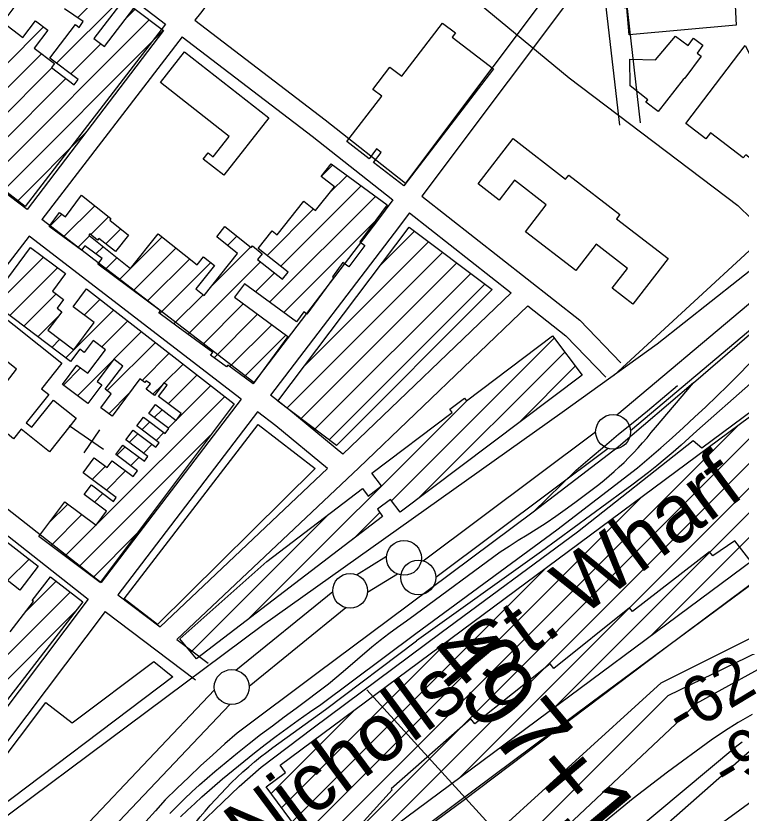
# Model space of a CAD drawing. Extents: x 3677843 to 3715951, y 511991 to 537744.
# Drawn here: x 3683921 to 3684961, y 532850 to 533993 of the extents above; entities that cross this region are included whole.
import ezdxf

# ---------------------------------------------------------------- set-up
doc = ezdxf.new("R2010")
doc.units = 0
for name, color, linetype in [('V-BLDG-IDEN', 7, 'Continuous'), ('V-BLDG-OTLN', 7, 'Continuous'), ('V-CHAN-DOCK', 7, 'Continuous'), ('V-RAIL-TRAK', 7, 'Continuous'), ('V-RIVR-EDGE', 7, 'Continuous'), ('V-RIVR-RANG', 7, 'Continuous'), ('V-ROAD-CNTR', 7, 'Continuous'), ('V-RRAP-RVMT', 7, 'Continuous'), ('V-SITE-OTLN', 7, 'Continuous'), ('V-SURV-IDEN', 7, 'Continuous'), ('V-SURV-LINE', 7, 'Continuous'), ('V-TOPO-DPTH', 7, 'Continuous'), ('V-TOPO-MAJR', 7, 'Continuous'), ('V-TOPO-MINR', 7, 'Continuous')]:
    doc.layers.add(name, color=color, linetype=linetype)

msp = doc.modelspace()

# ---------------------------------------------------------------- linework, layer by layer
at = {"layer": 'V-BLDG-OTLN'}
for p, q in [((3683979.2, 533925.5), (3684070.8, 534017.2)), ((3684009, 533990.7), (3684025.2, 534006.8)), ((3684077.9, 533988.9), (3684091.9, 534002.9)), ((3683881.7, 533757.4), (3684112, 533987.6)), ((3683904.8, 533921.8), (3683960.5, 533977.6)), ((3683901.8, 533742.1), (3684132.1, 533972.4)), ((3683999.3, 533910.2), (3684042.4, 533953.3)), ((3683830.1, 533811.8), (3683957.3, 533939)), ((3683841.6, 533787.9), (3683972.3, 533918.6)), ((3683861.7, 533772.6), (3683992.4, 533903.4)), ((3683921.9, 533726.8), (3684021.1, 533826)), ((3684358.8, 533762.9), (3684375.3, 533779.5)), ((3684370.7, 533739.5), (3684395.7, 533764.5)), ((3684300.7, 533634.1), (3684416.1, 533749.5)), ((3684284.6, 533582.7), (3684436.4, 533734.5)), ((3683989.2, 533676.2), (3684034.1, 533721.1)), ((3684281, 533649.8), (3684347.7, 533716.5)), ((3683968.9, 533691.2), (3683986.6, 533708.9)), ((3684027.9, 533679.5), (3684053.8, 533705.4)), ((3684049.9, 533666.2), (3684071.4, 533687.7)), ((3684305, 533567.7), (3684435.6, 533698.3)), ((3684009.5, 533661.1), (3684026.2, 533677.8)), ((3684068.9, 533614.5), (3684130.7, 533676.2)), ((3684224.4, 533663.9), (3684237.8, 533677.2)), ((3684441.8, 533633.8), (3684492.5, 533684.5)), ((3684333.6, 533490.2), (3684512.7, 533669.3)), ((3684035.6, 533651.8), (3684045.9, 533662.2)), ((3684089.2, 533599.4), (3684150.4, 533660.6)), ((3684201.9, 533606), (3684257.4, 533661.6)), ((3684309.4, 533430.7), (3684532.8, 533654.1)), ((3683891.4, 533578.4), (3683960.3, 533647.3)), ((3684048.6, 533629.5), (3684065.6, 533646.5)), ((3684109.5, 533584.4), (3684170.1, 533644.9)), ((3683911.6, 533563.3), (3683980.5, 533632.1)), ((3684127.1, 533566.5), (3684200.2, 533639.7)), ((3684167.8, 533536.6), (3684271.8, 533640.6)), ((3684329.5, 533415.5), (3684553, 533638.9)), ((3684829.8, 533102.6), (3685364.7, 533637.5)), ((3684264.3, 533597.7), (3684291.5, 533624.9)), ((3684349.7, 533400.3), (3684573.2, 533623.7)), ((3684369.9, 533385.1), (3684593.3, 533608.5)), ((3684692.7, 533000.8), (3685304.1, 533612.2)), ((3683931.9, 533548.1), (3683978.4, 533594.6)), ((3684018.7, 533564.2), (3684041.4, 533586.9)), ((3684147.4, 533551.5), (3684189.3, 533593.4)), ((3684555.6, 532899), (3685243.5, 533587)), ((3684188.2, 533521.6), (3684246.9, 533580.3)), ((3683952.1, 533533), (3683982.2, 533563.1)), ((3683992.5, 533502.7), (3684061.3, 533571.5)), ((3684204.9, 533502.9), (3684267.3, 533565.3)), ((3684418.5, 532797.3), (3685182.9, 533561.8)), ((3684043.8, 533518.6), (3684081.1, 533556)), ((3684227.5, 533490.2), (3684287.6, 533550.3)), ((3684061.2, 533500.7), (3684101, 533540.5)), ((3683972.3, 533517.8), (3683983.9, 533529.4)), ((3684247.8, 533475.2), (3684308, 533535.3)), ((3684459.3, 533297.8), (3684692.7, 533531.1)), ((3684051.7, 533455.8), (3684120.9, 533525)), ((3684101.6, 533470.4), (3684140.8, 533509.5)), ((3684362.2, 532776.3), (3685093.6, 533507.8)), ((3684498.4, 533301.5), (3684707.9, 533511)), ((3684009.1, 533448.5), (3684060.3, 533499.7)), ((3684133.5, 533466.9), (3684160.6, 533494)), ((3683988.8, 533463.7), (3684013.5, 533488.4)), ((3684641.5, 533409.2), (3684723.1, 533490.8)), ((3684139, 533437), (3684180.5, 533478.5)), ((3684117.2, 533450.6), (3684130.8, 533464.2)), ((3684151.7, 533414.4), (3684200.4, 533463.1)), ((3684036.9, 533264.2), (3684220.2, 533447.6)), ((3684053.9, 533422.7), (3684083.3, 533452)), ((3684254.1, 533127.9), (3684569.2, 533443)), ((3684119.1, 533417.1), (3684130.4, 533428.5)), ((3684139.3, 533402), (3684150.7, 533413.4)), ((3684101.5, 533399.6), (3684112.9, 533410.9)), ((3684347.1, 532796.6), (3684956.5, 533406)), ((3684011.1, 533203.1), (3684199.4, 533391.4)), ((3684083.4, 533381.4), (3684095.8, 533393.9)), ((3684121.8, 533384.5), (3684133.1, 533395.8)), ((3684103.6, 533366.3), (3684116.1, 533378.8)), ((3684065.3, 533363.3), (3684077.3, 533375.4)), ((3684085.5, 533348.2), (3684097.5, 533360.2)), ((3684030.3, 533328.3), (3684049.3, 533347.3)), ((3684050.5, 533313.2), (3684078.1, 533340.8)), ((3684033.3, 533296), (3684045.5, 533308.2)), ((3684332, 532816.9), (3684819.4, 533304.3)), ((3683968.2, 533266.3), (3683995, 533293.1)), ((3683970.7, 533233.4), (3684015.3, 533278)), ((3684171.7, 533080.8), (3684369.5, 533278.7)), ((3684404.8, 533243.2), (3684442.5, 533280.9)), ((3683990.9, 533218.3), (3684035.5, 533262.8)), ((3684031.4, 533188), (3684093.8, 533250.5)), ((3683908.9, 533183.4), (3683939.6, 533214.2)), ((3684317, 532837.2), (3684682.3, 533202.5)), ((3683934.4, 533138.3), (3683978.5, 533182.3)), ((3683768.9, 532937.4), (3683998.4, 533166.9)), ((3683788.9, 532922), (3684007.7, 533140.8)), ((3684301.9, 532857.5), (3684545.2, 533100.8)), ((3684286.9, 532877.8), (3684408, 532999))]:
    msp.add_line(p, q, dxfattribs=at)
for points in [[(3684953.7, 533979.9), (3684800.3, 533966.2), (3684796.9, 534005), (3684793.2, 534004.7), (3684791.7, 534022), (3684875.8, 534029.5), (3684873.2, 534058.8), (3684848.2, 534056.6), (3684850.5, 534030.5), (3684825.8, 534028.3), (3684825.6, 534030.6), (3684783.8, 534026.9), (3684781.9, 534048.5), (3684792.9, 534049.5), (3684788.7, 534096.7), (3684896.6, 534106.3), (3684896.9, 534102.7), (3684918.6, 534104.6), (3684926.5, 534016.1), (3684952, 534018.4)], [(3684606, 533917.4), (3684477.2, 533749.8), (3684433.7, 533783.2), (3684444.6, 533797.4), (3684437.9, 533802.5), (3684427.2, 533788.5), (3684395.3, 533813), (3684445.4, 533878.3), (3684432.8, 533887.9), (3684457.2, 533919.8), (3684474.1, 533906.8), (3684532.8, 533983.1), (3684551.3, 533968.9), (3684546.7, 533962.9)], [(3684877.8, 533902.3), (3684841.8, 533856.3), (3684824.5, 533869.8), (3684827.1, 533873), (3684801.7, 533892.9), (3684801.5, 533931.3), (3684838.3, 533930.4), (3684866.9, 533964.2), (3684884.8, 533951), (3684892.6, 533961.6), (3684906.2, 533951.5), (3684897.7, 533939.9), (3684903.6, 533935.6), (3684880.4, 533904.1)], [(3684881.6, 533839.1), (3684966.7, 533950.7), (3685015.4, 533853.9), (3685003, 533842), (3685056.8, 533772), (3685052.6, 533768.9), (3685060.9, 533762.8), (3685041.3, 533737.3), (3685034.1, 533742.8), (3685030.8, 533738.5), (3684983.3, 533774.9), (3684986.7, 533779.4), (3684967.5, 533794.1), (3684964.1, 533789.6), (3684917.1, 533825.7), (3684910.5, 533817.1)], [(3684162.7, 533941.8), (3684283.5, 533847.3), (3684218.9, 533764.8), (3684189.5, 533787.9), (3684196.4, 533796.7), (3684203.6, 533791), (3684226.6, 533820.4), (3684128.1, 533897.6)], [(3684782.3, 533702.4), (3684856.1, 533645.5), (3684805.5, 533580), (3684776, 533602.7), (3684798, 533631.2), (3684753.1, 533665.8), (3684724, 533628.1), (3684651.7, 533683.8), (3684681.5, 533722.5), (3684636.1, 533757.5), (3684614.1, 533729), (3684583.7, 533752.4), (3684633.9, 533817.4), (3684709.2, 533759.2), (3684713.7, 533765), (3684787, 533708.5)], [(3684153.7, 533546.9), (3684153.7, 533546.9), (3684125.9, 533567.4), (3684128.2, 533570.5), (3684038.2, 533637.2), (3684044.3, 533645.4), (3684019.7, 533663.6), (3684014.9, 533657.1), (3683968.6, 533691.4), (3683983.3, 533711.3), (3683991.8, 533705), (3684015, 533736.3), (3684057.1, 533702.8), (3684055.3, 533700.5), (3684082.3, 533679), (3684063.5, 533655.4), (3684039.8, 533674.2), (3684037.8, 533671.7), (3684026.6, 533680.6), (3684025.1, 533678.7), (3684085.1, 533631), (3684124.8, 533680.9), (3684180.8, 533636.3), (3684190, 533647.8), (3684205.8, 533635.3), (3684179, 533601.6), (3684190.9, 533592.1), (3684238.8, 533652.4), (3684208.7, 533676.3), (3684220.4, 533691), (3684258.1, 533661.1), (3684259.9, 533663.3), (3684273.9, 533652.2), (3684267.4, 533644.1), (3684303.1, 533615.7), (3684311.2, 533625.8), (3684268.4, 533659.8), (3684288.3, 533684.8), (3684295.3, 533679.3), (3684333.8, 533727.6), (3684350.6, 533714.2), (3684377.5, 533748), (3684358.5, 533763.1), (3684373, 533781.2), (3684453.2, 533722.1), (3684414.1, 533669.1), (3684421.1, 533664), (3684398.4, 533633.2), (3684389.9, 533639.4), (3684374.8, 533618.9), (3684376.4, 533617.8), (3684338, 533565.6), (3684333.6, 533568.8), (3684323, 533554.4), (3684248.6, 533609.2), (3684234.2, 533589.7), (3684310.8, 533533.3), (3684260.9, 533465.6), (3684224.5, 533492.4), (3684222.6, 533489.8), (3684200, 533506.5), (3684203.1, 533510.6)], [(3684380.7, 533376.9), (3684296.2, 533440.6), (3684484.6, 533690.5), (3684603.8, 533600.7)], [(3684233.6, 533437.1), (3684041.4, 533180.5), (3683953.4, 533246.4), (3683990.7, 533296.3), (3684035.7, 533262.6), (3684050.8, 533282.8), (3684018.7, 533306.9), (3684029, 533320.6), (3684060.5, 533297), (3684064.7, 533302.6), (3684017.2, 533338.1), (3684033.2, 533359.4), (3684051.6, 533345.6), (3684058.8, 533355.3), (3684089.1, 533332.6), (3684095.3, 533340.8), (3684063.9, 533364.3), (3684074.1, 533377.8), (3684105.1, 533354.6), (3684110.1, 533361.4), (3684078.5, 533385.1), (3684088.9, 533399.1), (3684121.5, 533374.7), (3684126.3, 533381.1), (3684094.2, 533405.1), (3684103.6, 533417.8), (3684134.8, 533394.5), (3684140, 533401.4), (3684111.2, 533423), (3684120.8, 533435.7), (3684150.8, 533413.2), (3684158, 533422.8), (3684125.3, 533447.3), (3684137.6, 533463.8), (3684133, 533467.2), (3684119.4, 533448.9), (3684107.7, 533457.7), (3684113.6, 533465.5), (3684107.6, 533470), (3684105.7, 533467.4), (3684098.7, 533472.6), (3684058.7, 533419.2), (3684042.5, 533431.3), (3684057.6, 533451.3), (3684049, 533457.8), (3684073.9, 533491.1), (3684061, 533500.8), (3684037.3, 533469.1), (3684044.1, 533464), (3684024.1, 533437.3), (3683987.4, 533464.7), (3684008.2, 533492.4), (3684023.8, 533480.7), (3684049.2, 533514.5), (3684031.4, 533527.8), (3684018.6, 533510.7), (3684012.4, 533515.4), (3683999.2, 533497.7), (3683884.1, 533583.9), (3683941.9, 533661), (3683991.8, 533623.7), (3683973, 533598.6), (3683989.1, 533586.6), (3683979.7, 533574), (3683986.5, 533568.8), (3683966.6, 533542.3), (3684003.8, 533514.5), (3684033, 533553.5), (3684002.9, 533576.1), (3684022.2, 533601.9)], [(3683921.7, 533486.5), (3683855.5, 533539.1), (3683884.9, 533576.1), (3683986.6, 533495.2), (3683957.5, 533458.5), (3683967.8, 533450.4), (3683935.5, 533409.8), (3683943.7, 533403.3), (3683974.7, 533442.2), (3684007.4, 533416.2), (3683969.1, 533367.9), (3683928.1, 533400.5), (3683917.1, 533386.7), (3683908.5, 533393.6), (3683874.2, 533350.3), (3683835.6, 533381), (3683882.4, 533439.8), (3683826.2, 533484.5), (3683815.8, 533471.4), (3683804.6, 533480.2), (3683831.8, 533514.4), (3683843.1, 533505.4), (3683831.4, 533490.8), (3683888.9, 533445.2)], [(3684446.4, 533275.1), (3684179.7, 533071), (3684156.1, 533100), (3684280.7, 533210.8), (3684417.9, 533315.6), (3684425.8, 533304.6), (3684445.1, 533319.1), (3684431.2, 533337.5), (3684546.6, 533424.4), (3684543, 533429.3), (3684564, 533445.1), (3684566.9, 533441.2), (3684690.4, 533534.2), (3684732.8, 533477.9), (3684471.7, 533281.4), (3684457.9, 533299.8), (3684439.2, 533285.7)], [(3684124, 533120.2), (3684075.8, 533157.3), (3684268, 533407.1), (3684350.1, 533344)], [(3684145.8, 533045.5), (3683873.5, 532839.6), (3683850.1, 532857.9), (3683963.6, 533008.5), (3684001.6, 532979.1), (3684118.8, 533067.4)]]:
    msp.add_lwpolyline(points, close=True, dxfattribs=at)
for points in [[(3684074, 534014.7), (3684032.5, 533960.9), (3684047.8, 533949.2), (3684089.8, 534004.5), (3684132.2, 533972.3), (3683937, 533715.4), (3683822.8, 533802.2)], [(3683920.7, 534009.3), (3683901.8, 533984.4), (3683930.7, 533962.5), (3683948.8, 533986.4), (3683966.6, 533973), (3683946.8, 533947), (3683976.1, 533924.8), (3683971.7, 533919.1), (3684004.3, 533894.3), (3684010.2, 533901.9), (3683969.5, 533932.8), (3684006.1, 533980.9), (3684011.4, 533976.9), (3684017, 533985.1), (3683990.5, 534003.5)], [(3685197.6, 533375.5), (3684372.1, 532762.9), (3684279.7, 532887.4), (3684307.5, 532908.1), (3684299.7, 532918.6), (3685112, 533521.4)], [(3683726, 533379.3), (3683952.8, 533203.9), (3683926.5, 533169.8), (3683873.7, 533210.6)], [(3683912.4, 533109.8), (3683945.9, 533153.2), (3683943.9, 533154.7), (3683970.2, 533188.7), (3684016.8, 533152.7), (3683819.9, 532898)]]:
    msp.add_lwpolyline(points, dxfattribs=at)
at = {"layer": 'V-CHAN-DOCK'}
for points in [[(3684161.9, 532724.4), (3684234, 532626.4), (3684463.5, 532797.4), (3684747.2, 533009.5), (3685004.2, 533199.3), (3685196.6, 533340), (3685204.7, 533345.7), (3685220.6, 533354.1), (3685397.2, 533430.5), (3685677.4, 533546.5)], [(3684161.9, 532724.4), (3684128.3, 532769.5), (3684159.1, 532809.7), (3684240.8, 532888.1), (3684272.7, 532915.7), (3684346.9, 532972.1), (3684530.8, 533108.7), (3684726.1, 533253.3), (3684892, 533384.3), (3684904.8, 533373.9), (3685110.3, 533526.5)]]:
    msp.add_lwpolyline(points, dxfattribs=at)
at = {"layer": 'V-RAIL-TRAK'}
for points in [[(3684838, 533403.1), (3684892.8, 533466.8), (3684979.8, 533541.9)], [(3684156.9, 532844.4), (3684166.9, 532854.2), (3684177.2, 532863.8), (3684187.5, 532873.2), (3684202.3, 532886.1), (3684217.3, 532898.9), (3684232.3, 532911.5), (3684247.6, 532923.9), (3684262.9, 532936.1), (3684278.5, 532948.1), (3684294.1, 532960), (3684309.9, 532971.7), (3684325.8, 532983.2), (3684341.9, 532994.5), (3684358.1, 533005.6), (3684494.3, 533107.4), (3684696.7, 533256), (3684812.5, 533344.9), (3684829.1, 533359.2), (3684845.6, 533373.6), (3684861.9, 533388.2), (3684878.2, 533402.9), (3684894.3, 533417.7), (3684910.2, 533432.7), (3684926.1, 533447.9), (3684941.7, 533463.2), (3684957.3, 533478.6), (3684972.7, 533494.2)], [(3684892.8, 533466.8), (3684785.1, 533375.2), (3684662.6, 533281.7), (3684455.8, 533126.9), (3684352.5, 533050.3), (3684238.1, 532964.7), (3684220.5, 532949), (3684203, 532933.3), (3684185.7, 532917.4), (3684168.6, 532901.3), (3684151.5, 532885), (3684134.7, 532868.7), (3684120.9, 532853.3), (3684107.3, 532837.7)], [(3684974.4, 533466.2), (3684897.3, 533398.3), (3684886.2, 533387.9), (3684874.8, 533377.7), (3684863.4, 533367.7), (3684851.8, 533357.8), (3684840, 533348.1), (3684828.1, 533338.6), (3684816.1, 533329.2), (3684804, 533320.1), (3684791.7, 533311.1), (3684674.4, 533225.2), (3684495.2, 533096.9)], [(3684662.6, 533281.7), (3684724.5, 533341.5), (3684744.6, 533358.9), (3684764.9, 533376.1), (3684785.3, 533393.2), (3684805.9, 533410), (3684826.6, 533426.7), (3684869.8, 533463.4)], [(3684141.5, 532849.4), (3684151.9, 532859.8), (3684162.4, 532870.1), (3684173.1, 532880.3), (3684183.9, 532890.2), (3684194.9, 532900.1), (3684206, 532909.7), (3684222.2, 532923.1), (3684238.6, 532936.4), (3684255.2, 532949.5), (3684271.8, 532962.4), (3684288.6, 532975.2), (3684305.5, 532987.8), (3684322.5, 533000.2), (3684369.2, 533035.4), (3684390.1, 533052.8), (3684410.8, 533070.4), (3684431.3, 533088.2), (3684443.4, 533097.9), (3684455.7, 533107.4), (3684468.2, 533116.7), (3684480.8, 533125.8), (3684493.6, 533134.7), (3684615.5, 533224.4), (3684628.3, 533232.8), (3684641.1, 533241.1), (3684654.1, 533249.1), (3684667.1, 533257), (3684681.1, 533266.3), (3684695, 533275.8), (3684708.7, 533285.5), (3684722.3, 533295.4), (3684735.8, 533305.4), (3684749.1, 533315.6), (3684756.8, 533321.4), (3684764.4, 533327.4), (3684771.8, 533333.5), (3684779, 533339.8), (3684786.2, 533346.3), (3684793.2, 533352.9), (3684800, 533359.7), (3684806.8, 533366.6), (3684813.3, 533373.6), (3684819.7, 533380.8), (3684826, 533388.1), (3684832.1, 533395.6), (3684838, 533403.1)], [(3683971.4, 532618.6), (3684053.6, 532700.3), (3684125.5, 532778.2), (3684178, 532835.6), (3684185, 532844.3), (3684192.1, 532852.8), (3684199.4, 532861.2), (3684206.9, 532869.5), (3684214.5, 532877.7), (3684222.2, 532885.7), (3684230.1, 532893.5), (3684238.2, 532901.2), (3684246.4, 532908.8), (3684254.7, 532916.2), (3684263.2, 532923.4), (3684271.8, 532930.5), (3684280.5, 532937.4), (3684289.4, 532944.1), (3684364.6, 532998.6), (3684495.2, 533096.9)]]:
    msp.add_lwpolyline(points, dxfattribs=at)
at = {"layer": 'V-RIVR-EDGE'}
msp.add_lwpolyline([(3685203.2, 533348.3), (3684849.6, 533084.5), (3684562.3, 532867.6), (3684231.4, 532623.4), (3684193, 532678), (3684162.9, 532659.7), (3684125.4, 532619.3), (3684087.8, 532523.9), (3684047.3, 532478), (3683968, 532391.8), (3683880.7, 532290.9), (3683845.1, 532256.7), (3683831, 532258.6), (3683818.1, 532248.2), (3683767.7, 532168.7), (3683754.2, 532151.5), (3683732.1, 532130.7), (3683716.7, 532107.5), (3683644.8, 532022.5), (3683590.1, 531939.9), (3683560.5, 531899.6), (3683449.3, 531760.1), (3683400.1, 531684.3)], dxfattribs=at)
at = {"layer": 'V-RIVR-RANG'}
msp.add_line((3684424, 533026.6), (3685098.1, 532288), dxfattribs=at)
at = {"layer": 'V-ROAD-CNTR'}
for points in [[(3682527.9, 535597.6), (3682808.7, 535377.9), (3683140.9, 535122.2), (3683684.3, 534696.3), (3684313.2, 534236.5), (3684714.2, 533904.6), (3684956.4, 533721.2), (3685014.9, 533664.2)], [(3684529.1, 534453.5), (3684185.3, 533997), (3684177.6, 533987.1)], [(3683879.8, 534179.3), (3684021.8, 534068.6), (3684135.5, 533981.5)], [(3684755.7, 534109.1), (3684728.5, 534085.6), (3684479.5, 533753.5)], [(3684816.8, 533839.9), (3684787.3, 534096.8)], [(3684759.9, 534073), (3684750.6, 534065), (3684503.1, 533734.9)], [(3684787, 533836.5), (3684759.9, 534073)], [(3684177.6, 533987.1), (3684364.1, 533844.3), (3684479.5, 533753.5)], [(3684135.5, 533981.5), (3683934.2, 533719.8)], [(3684159.4, 533963.3), (3683957.9, 533701.3)], [(3684159.4, 533963.3), (3684345.7, 533820.6), (3684461.5, 533729.5)], [(3683934.2, 533719.8), (3683676.3, 533919.9)], [(3685189.3, 533798), (3684840.5, 533522.6), (3684704.5, 533424.2), (3684274.3, 533119.1), (3683886.5, 532830), (3683774.6, 532741.6)], [(3685087.5, 533762.4), (3684778.4, 533477.7)], [(3684503.1, 533734.9), (3684729.5, 533556.8), (3684788.5, 533495.7)], [(3684461.5, 533729.5), (3684439.3, 533699.8), (3684261.9, 533467.5)], [(3684485.1, 533710.9), (3684463.2, 533681.7), (3684285.7, 533449.2)], [(3684485.1, 533710.9), (3684631.2, 533596)], [(3684261.9, 533467.5), (3683957.9, 533701.3)], [(3683939.6, 533677.5), (3683856.7, 533569.9), (3683742.5, 533417)], [(3684243.7, 533443.6), (3683939.6, 533677.5)], [(3684389.5, 533364.8), (3684631.2, 533596)], [(3684151.7, 533098.8), (3684412.6, 533345.3), (3684655, 533577.3)], [(3684655, 533577.3), (3684709.4, 533534.5), (3684766.9, 533474.9)], [(3684389.5, 533364.8), (3684312.2, 533428.8), (3684285.7, 533449.2)], [(3684243.7, 533443.6), (3684042.8, 533180.6)], [(3684267.5, 533425.4), (3684067, 533162.8)], [(3684367.6, 533344), (3684293.5, 533405.4), (3684267.5, 533425.4)], [(3683742.5, 533417), (3684042.8, 533180.6)], [(3683724.5, 533393), (3684024.5, 533156.8)], [(3684127.5, 533117.1), (3684367.6, 533344)], [(3684067, 533162.8), (3684127.5, 533117.1)], [(3684024.5, 533156.8), (3683825.9, 532893.6)], [(3684048.7, 533139.1), (3683625, 532577.4)], [(3684048.7, 533139.1), (3684178.3, 533041.1)], [(3684151.7, 533098.8), (3684196.4, 533065)]]:
    msp.add_lwpolyline(points, dxfattribs=at)
at = {"layer": 'V-RRAP-RVMT'}
for points in [[(3684993.6, 533187), (3684952.1, 533240.4), (3684920.5, 533218.8), (3684915.6, 533224.5), (3684805.2, 533139.2), (3684800.9, 533144.1), (3684692.3, 533057.2), (3684687, 533063.7), (3684579.1, 532977.9), (3684573.1, 532984.9), (3684458.8, 532884.7), (3684460.4, 532883)], [(3684460.4, 532883), (3684215.8, 532612.3), (3684162, 532656), (3684104, 532589.3), (3684099, 532593.1), (3683853, 532294), (3683854.2, 532292.7), (3683695.5, 532100.1), (3683697.9, 532098.1), (3683616.6, 531999.6), (3683620.9, 531995.6), (3683461.8, 531791.6), (3683469, 531784.8), (3683405.9, 531705.1)]]:
    msp.add_lwpolyline(points, dxfattribs=at)
at = {"layer": 'V-SITE-OTLN'}
for p, q in [((3683996.9, 533405.9), (3684046.3, 533371.7)), ((3684018.5, 533366.7), (3684041.2, 533399.6))]:
    msp.add_line(p, q, dxfattribs=at)
at = {"layer": 'V-SURV-LINE'}
for points in [[(3684782.9, 533421), (3685160.2, 533738.6)], [(3685177.1, 533713.7), (3684802.3, 533398.1)], [(3684504.9, 533211.6), (3684752.3, 533396.7)], [(3684770.3, 533372.7), (3684522.9, 533187.6)], [(3684409.3, 533191.8), (3684452.4, 533218.2)], [(3684468.1, 533192.7), (3684425, 533166.3)], [(3684236.4, 533054.8), (3684375.1, 533167.6)], [(3684394.1, 533144.4), (3684255.3, 533031.5)], [(3683923.1, 532728.4), (3684205.7, 533026.4)], [(3684227.5, 533005.7), (3683944.9, 532707.8)]]:
    msp.add_lwpolyline(points, dxfattribs=at)
for centre in [(3684777.3, 533396.7), (3684477.3, 533215.9), (3684497.9, 533187.7), (3684400.1, 533168.6), (3684230.3, 533030.6)]:
    msp.add_circle(centre, 25, dxfattribs=at)
at = {"layer": 'V-TOPO-DPTH'}
msp.add_lwpolyline([(3684579.5, 532793.7), (3684846.4, 533036.8), (3685626, 533426.6), (3686034.3, 533579.4), (3686929.8, 533716.4), (3687153.7, 533716.4), (3687630.4, 533679.5), (3688576.1, 533553.7)], dxfattribs=at)
at = {"layer": 'V-TOPO-MAJR'}
for points in [[(3685632.1, 533394.9), (3684855.6, 533018.2), (3684683.6, 532845.7), (3684656.3, 532818.5), (3684629.1, 532791.4), (3684601.7, 532764.4), (3684574.3, 532737.4), (3684099, 532271.6), (3684094.1, 532266.2), (3684089.7, 532260.6), (3684085.8, 532254.5), (3684082.4, 532248.1), (3683998.8, 532068.9), (3683954, 531972.7), (3683909.4, 531876.3), (3683865.1, 531779.9), (3683820.9, 531683.4)], [(3684976.8, 532867.1), (3684901, 532811.7), (3684847.1, 532771.3), (3684793.9, 532730), (3684741.7, 532687.4), (3684690.3, 532643.9), (3684294.2, 532300.3), (3684279, 532287), (3684263.9, 532273.8), (3684248.7, 532260.5), (3684233.6, 532247.2), (3684213, 532229), (3684208.2, 532224.7), (3684203.5, 532220.3), (3684198.9, 532215.9), (3684194.4, 532211.4), (3684186.3, 532203.2), (3684185.9, 532202.8), (3684185.5, 532202.3), (3684185.2, 532201.7), (3684184.9, 532201.1), (3683930.4, 531518.4)]]:
    msp.add_lwpolyline(points, dxfattribs=at)
at = {"layer": 'V-TOPO-MINR'}
for points in [[(3684579.5, 532793.7), (3684846.4, 533036.8), (3685626, 533426.6), (3686034.3, 533579.4), (3686929.8, 533716.4), (3687153.7, 533716.4), (3687630.4, 533679.5), (3688576.1, 533553.7)], [(3685045.3, 533088.8), (3684896.2, 533006.4), (3684886.6, 532996.8), (3684881.8, 532992.1), (3684876.9, 532987.4), (3684872, 532982.7), (3684867.1, 532978), (3684100.8, 532256.6), (3684099.9, 532255.8), (3684099.2, 532254.8), (3684098.6, 532253.8), (3684098, 532252.7), (3683956.6, 531922.7), (3683913.9, 531822), (3683871.8, 531721)], [(3684976.7, 532991.2), (3684956.6, 532979.9), (3684937.1, 532967.4), (3684918, 532954.3), (3684855.3, 532908.4), (3684806.1, 532870.6), (3684758.3, 532831.4)], [(3684962.6, 532951.7), (3684955, 532946), (3684763, 532785.9), (3684661, 532698.3), (3684560.7, 532608.9), (3684463.1, 532516.5), (3684367.3, 532422.2), (3684182.4, 532234.8), (3684173.5, 532224.9), (3684165.3, 532214.4), (3684158.2, 532203.1), (3684151.9, 532191.4), (3684090.2, 532062.7), (3684054, 531986.1), (3684018.3, 531909.2), (3683983.5, 531831.9), (3683949.3, 531754.3), (3683837.9, 531498.1)], [(3684977.2, 532942.2), (3684479.1, 532503.1), (3684426.6, 532455.8), (3684374.8, 532407.9), (3684324, 532359), (3684273.8, 532309.3), (3684184.4, 532219), (3684179.7, 532213.8), (3684175.6, 532208.2), (3684172.1, 532202.3), (3684169.1, 532196), (3684045.3, 531894.3), (3684006.4, 531796.7), (3683968.7, 531698.7)]]:
    msp.add_lwpolyline(points, dxfattribs=at)

# ---------------------------------------------------------------- texts
at = {"layer": 'V-BLDG-IDEN'}
msp.add_text('Nicholls St. Wharf', height=83, rotation=36.5945, dxfattribs=at).set_placement((3684260.7, 532780.5))
at = {"layer": 'V-RIVR-RANG'}
for s, p in [('-62', (3684875.9, 532957.1)), ('-91', (3684941.6, 532880))]:
    msp.add_text(s, height=67, rotation=31.1057, dxfattribs=at).set_placement(p)
at = {"layer": 'V-SURV-IDEN'}
msp.add_text('   497+19.9  ', height=100, rotation=309.885, dxfattribs=at).set_placement((3684433, 533160.5))

doc.saveas('drawing.dxf')
